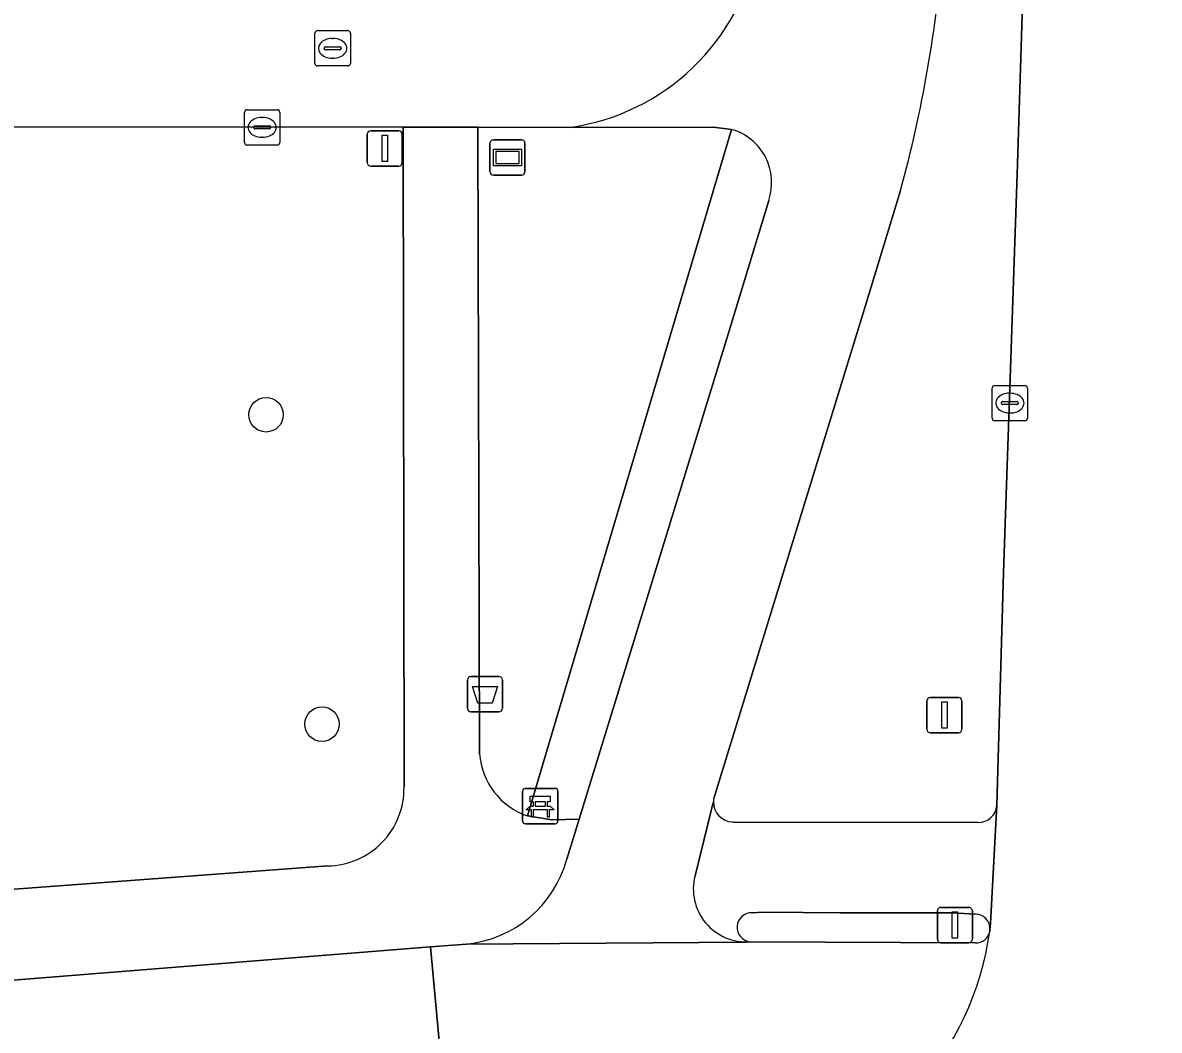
# Model space of a CAD drawing. Extents: x 160455 to 162082, y 388339 to 389736.
# Drawn here: x 161000.75 to 161032.93, y 388356.78 to 388385.31 of the extents above; entities that cross this region are included whole.
import ezdxf

# ---------------------------------------------------------------- set-up
doc = ezdxf.new("R2010")
doc.units = 0
for name, color, linetype in [('IMGEO_Afvalbak', 7, 'Continuous'), ('IMGEO_Bank', 7, 'Continuous'), ('IMGEO_Berm_groen', 7, 'Continuous'), ('IMGEO_Boom', 7, 'Continuous'), ('IMGEO_Fietspad_gesloten', 7, 'Continuous'), ('IMGEO_Fietspad_open', 7, 'Continuous'), ('IMGEO_Groenvoorziening', 7, 'Continuous'), ('IMGEO_Haag', 7, 'Continuous'), ('IMGEO_Kolk', 7, 'Continuous'), ('IMGEO_Lichtmast', 7, 'Continuous'), ('IMGEO_Rijbaan_lokaal_gesloten', 7, 'Continuous'), ('IMGEO_Rijbaan_lokaal_open', 7, 'Continuous'), ('IMGEO_Rioolput', 7, 'Continuous'), ('IMGEO_Straatnaambord', 7, 'Continuous'), ('IMGEO_Verkeersbordpaal', 7, 'Continuous'), ('IMGEO_Verkeerseiland_open', 7, 'Continuous'), ('IMGEO_Verkeersregelinstallatiepaal', 7, 'Continuous'), ('IMGEO_Voetpad_open', 7, 'Continuous')]:
    doc.layers.add(name, color=color, linetype=linetype)

msp = doc.modelspace()

# ---------------------------------------------------------------- linework, layer by layer
at = {"layer": 'IMGEO_Afvalbak'}
for p, q in [((161013.344, 388365.898), (161013.344, 388366.698)), ((161013.344, 388366.698), (161013.344, 388365.898)), ((161013.444, 388366.798), (161014.234, 388366.798)), ((161014.234, 388366.798), (161013.444, 388366.798)), ((161014.334, 388366.698), (161014.334, 388365.898)), ((161014.334, 388365.898), (161014.334, 388366.698)), ((161014.234, 388365.798), (161013.444, 388365.798)), ((161013.444, 388365.798), (161014.234, 388365.798))]:
    msp.add_line(p, q, dxfattribs=at)
msp.add_lwpolyline([(161013.487, 388366.512), (161014.191, 388366.512), (161014.042, 388366.042), (161013.636, 388366.042), (161013.487, 388366.512)], dxfattribs=at)
for centre, start, end in [((161013.444, 388366.698), 90, 180), ((161013.444, 388366.698), 90, 180), ((161014.234, 388366.698), 0, 90), ((161014.234, 388366.698), 360, 90), ((161013.444, 388365.898), 180, 270), ((161013.444, 388365.898), 180, 270), ((161014.234, 388365.898), 270, 0), ((161014.234, 388365.898), 270, 0)]:
    msp.add_arc(centre, 0.1, start, end, dxfattribs=at)
at = {"layer": 'IMGEO_Bank'}
for p, q in [((161014.907, 388362.703), (161014.907, 388363.544)), ((161014.907, 388363.544), (161014.907, 388362.703)), ((161014.982, 388363.628), (161015.823, 388363.628)), ((161015.823, 388363.628), (161014.982, 388363.628)), ((161015.907, 388363.553), (161015.907, 388362.712)), ((161015.907, 388362.712), (161015.907, 388363.553)), ((161015.216, 388363.134), (161015.216, 388363.24)), ((161015.26, 388363.24), (161015.26, 388363.134)), ((161015.548, 388363.246), (161015.266, 388363.246)), ((161015.266, 388363.128), (161015.548, 388363.128)), ((161015.554, 388363.134), (161015.554, 388363.24)), ((161015.598, 388363.24), (161015.598, 388363.134)), ((161015.604, 388363.026), (161015.211, 388363.026)), ((161015.832, 388362.628), (161014.991, 388362.628)), ((161014.991, 388362.628), (161015.832, 388362.628))]:
    msp.add_line(p, q, dxfattribs=at)
for points in [[(161015.21, 388363.246), (161015.124, 388363.246), (161015.124, 388363.407), (161015.687, 388363.407), (161015.687, 388363.246), (161015.604, 388363.246)], [(161015.154, 388363.026), (161015.012, 388363.026), (161015.124, 388363.128), (161015.21, 388363.128)], [(161015.604, 388363.128), (161015.687, 388363.128), (161015.799, 388363.026), (161015.66, 388363.026)], [(161015.204, 388363.019), (161015.204, 388362.812), (161015.161, 388362.812), (161015.161, 388363.019)], [(161015.654, 388363.019), (161015.654, 388362.812), (161015.61, 388362.812), (161015.61, 388363.019)]]:
    msp.add_lwpolyline(points, dxfattribs=at)
for centre, radius, start, end in [((161014.985, 388363.55), 0.0779, 92.4484, 184.2845), ((161014.985, 388363.55), 0.0779, 92.4484, 184.2845), ((161015.829, 388363.55), 0.0779, 2.4484, 94.2845), ((161015.829, 388363.55), 0.0779, 2.4484, 94.2845), ((161015.209, 388363.239), 0.00671, 2.8957, 87.1043), ((161015.209, 388363.135), 0.00671, 272.8957, 357.1043), ((161015.266, 388363.239), 0.00671, 92.8957, 177.1043), ((161015.266, 388363.135), 0.00671, 182.8957, 267.1043), ((161015.548, 388363.239), 0.00671, 2.8957, 87.1043), ((161015.548, 388363.135), 0.00671, 272.8957, 357.1043), ((161015.605, 388363.239), 0.00671, 92.8957, 177.1043), ((161015.605, 388363.135), 0.00671, 182.8957, 267.1043), ((161015.154, 388363.019), 0.00671, 2.8957, 87.1043), ((161015.211, 388363.019), 0.00671, 92.8957, 177.1043), ((161015.603, 388363.019), 0.00671, 2.8957, 87.1043), ((161015.66, 388363.019), 0.00671, 92.8957, 177.1043), ((161014.985, 388362.706), 0.0779, 182.4484, 274.2845), ((161014.985, 388362.706), 0.0779, 182.4484, 274.2845), ((161015.829, 388362.706), 0.0779, 272.4484, 4.2845), ((161015.829, 388362.706), 0.0779, 272.4484, 4.2845)]:
    msp.add_arc(centre, radius, start, end, dxfattribs=at)
at = {"layer": 'IMGEO_Berm_groen'}
for points in [[(161028.334, 388363.151), (161028.523, 388369.747), (161028.905, 388381.025), (161029.193, 388390.038), (161031.295, 388453.541)], [(161020.825, 388382.291), (161020.31, 388382.351), (161016.228, 388382.343), (161013.643, 388382.351), (161013.685, 388364.613)], [(161015.044, 388362.85), (161020.825, 388382.291)], [(161025.607, 388380.563), (161024.579, 388377.185), (161020.318, 388363.346)], [(161020.851, 388362.678), (161027.808, 388362.663)]]:
    msp.add_lwpolyline(points, dxfattribs=at)
for centre, radius, start, end in [((160991.032, 388390.109), 35.868, 344.5652, 355.7934), ((161015.696, 388364.758), 2.016, 184.1122, 251.1411), ((161021.056, 388363.228), 0.747, 170.9081, 178.1537), ((161020.88, 388363.249), 0.571, 179.6721, 267.043), ((161027.813, 388363.185), 0.522, 269.4038, 356.3038)]:
    msp.add_arc(centre, radius, start, end, dxfattribs=at)
at = {"layer": 'IMGEO_Boom'}
for centre in [(161007.642, 388374.21), (161009.227, 388365.45)]:
    msp.add_circle(centre, 0.489, dxfattribs=at)
at = {"layer": 'IMGEO_Fietspad_gesloten'}
msp.add_lwpolyline([(161000, 388354.666), (161010.41, 388355.47), (161011.417, 388355.534), (161011.548, 388355.547), (161012.618, 388355.65), (161012.297, 388359.142), (161000, 388358.164), (160954.457, 388354.688)], dxfattribs=at)
at = {"layer": 'IMGEO_Fietspad_open'}
for points in [[(161016.228, 388382.343), (161020.31, 388382.351), (161020.825, 388382.291)], [(161024.579, 388377.185), (161025.607, 388380.563)], [(161021.875, 388380.275), (161020.686, 388376.364), (161016.51, 388362.755), (161016.159, 388361.626)], [(161020.318, 388363.346), (161024.579, 388377.185)], [(161019.788, 388361.159), (161020.282, 388363.16), (161020.309, 388363.252)], [(161027.726, 388359.254), (161021.349, 388359.289), (161021.228, 388359.276), (161013.315, 388359.221), (161012.297, 388359.142), (161012.618, 388355.65), (161015.064, 388353.364)], [(161013.315, 388359.221), (161021.228, 388359.276), (161021.349, 388359.289)]]:
    msp.add_lwpolyline(points, dxfattribs=at)
for centre, radius, start, end in [((161015.364, 388388.582), 6.298, 277.8894, 349.7423), ((160991.032, 388390.109), 35.868, 344.5652, 355.7934), ((161020.387, 388380.782), 1.571, 341.1904, 73.8336), ((161021.056, 388363.228), 0.747, 170.9081, 178.1537), ((161012.984, 388362.497), 3.293, 275.7779, 344.6605), ((161021.237, 388360.782), 1.497, 165.4205, 274.287), ((161019.652, 388360.765), 8.561, 317.8575, 352.0564), ((161027.748, 388359.64), 0.387, 266.6754, 351.331)]:
    msp.add_arc(centre, radius, start, end, dxfattribs=at)
at = {"layer": 'IMGEO_Groenvoorziening'}
for points in [[(161011.549, 388363.67), (161011.529, 388382.357), (161007.757, 388382.366), (161000, 388382.351), (160957.248, 388382.271), (160954.448, 388382.266), (160907.226, 388382.178), (160892.537, 388382.121), (160876.614, 388382.064), (160819.396, 388381.852), (160819.474, 388361.158)], [(161020.825, 388382.291), (161015.044, 388362.85), (161015.735, 388362.743), (161016.51, 388362.755), (161020.686, 388376.364)], [(161020.686, 388376.364), (161021.875, 388380.275)], [(160954.296, 388357.228), (161000, 388360.736), (161009.391, 388361.434)]]:
    msp.add_lwpolyline(points, dxfattribs=at)
for centre, radius, start, end in [((161020.387, 388380.782), 1.571, 341.1904, 73.8336), ((161009.355, 388363.628), 2.194, 270.9293, 1.1046)]:
    msp.add_arc(centre, radius, start, end, dxfattribs=at)
at = {"layer": 'IMGEO_Haag'}
msp.add_lwpolyline([(161020.825, 388382.291), (161015.044, 388362.85), (161015.735, 388362.743), (161016.51, 388362.755), (161020.686, 388376.364), (161021.875, 388380.275)], dxfattribs=at)
msp.add_arc((161020.387, 388380.782), 1.571, 341.1904, 73.8336, dxfattribs=at)
at = {"layer": 'IMGEO_Kolk'}
for p, q in [((161007.031, 388381.92), (161007.031, 388382.772)), ((161007.106, 388382.846), (161007.958, 388382.846)), ((161008.032, 388382.772), (161008.032, 388381.92)), ((161007.333, 388382.389), (161007.731, 388382.389)), ((161007.519, 388382.626), (161007.544, 388382.626)), ((161007.29, 388382.34), (161007.29, 388382.352)), ((161007.728, 388382.303), (161007.33, 388382.303)), ((161007.542, 388382.066), (161007.517, 388382.066)), ((161007.774, 388382.352), (161007.774, 388382.34)), ((161007.958, 388381.846), (161007.106, 388381.846)), ((161028.276, 388375.039), (161029.128, 388375.039)), ((161028.201, 388374.113), (161028.201, 388374.965)), ((161028.689, 388374.819), (161028.714, 388374.819)), ((161029.202, 388374.965), (161029.202, 388374.113)), ((161028.46, 388374.533), (161028.46, 388374.545)), ((161028.898, 388374.496), (161028.5, 388374.496)), ((161028.503, 388374.582), (161028.901, 388374.582)), ((161028.944, 388374.545), (161028.944, 388374.533)), ((161029.128, 388374.039), (161028.276, 388374.039)), ((161028.712, 388374.259), (161028.687, 388374.259))]:
    msp.add_line(p, q, dxfattribs=at)
for points in [[(161007.031, 388381.92), (161007.031, 388382.772)], [(161007.106, 388382.846), (161007.958, 388382.846)], [(161008.032, 388382.772), (161008.032, 388381.92)], [(161007.958, 388381.846), (161007.106, 388381.846)], [(161028.276, 388375.039), (161029.128, 388375.039)], [(161028.201, 388374.113), (161028.201, 388374.965)], [(161029.202, 388374.965), (161029.202, 388374.113)], [(161029.128, 388374.039), (161028.276, 388374.039)]]:
    msp.add_lwpolyline(points, dxfattribs=at)
for centre, radius, start, end in [((161007.108, 388382.77), 0.0765, 91.552, 178.448), ((161007.108, 388382.77), 0.0765, 91.552, 178.448), ((161007.956, 388382.77), 0.0765, 1.552, 88.448), ((161007.956, 388382.77), 0.0765, 1.552, 88.448), ((161007.33, 388382.349), 0.0403, 85.8775, 175.7526), ((161007.735, 388382.351), 0.0386, 1.7309, 96.639), ((161007.327, 388382.339), 0.0366, 178.938, 274.7102), ((161007.731, 388382.346), 0.043, 264.8664, 352.4533), ((161007.108, 388381.922), 0.0765, 181.552, 268.448), ((161007.108, 388381.922), 0.0765, 181.552, 268.448), ((161007.956, 388381.922), 0.0765, 271.552, 358.448), ((161007.956, 388381.922), 0.0765, 271.552, 358.448), ((161028.278, 388374.963), 0.0765, 91.552, 178.448), ((161028.278, 388374.963), 0.0765, 91.552, 178.448), ((161029.126, 388374.963), 0.0765, 1.552, 88.448), ((161029.126, 388374.963), 0.0765, 1.552, 88.448), ((161028.5, 388374.542), 0.0403, 85.8775, 175.7526), ((161028.497, 388374.532), 0.0366, 178.938, 274.7102), ((161028.901, 388374.539), 0.043, 264.8664, 352.4533), ((161028.905, 388374.544), 0.0386, 1.7309, 96.639), ((161028.278, 388374.115), 0.0765, 181.552, 268.448), ((161028.278, 388374.115), 0.0765, 181.552, 268.448), ((161029.126, 388374.115), 0.0765, 271.552, 358.448), ((161029.126, 388374.115), 0.0765, 271.552, 358.448)]:
    msp.add_arc(centre, radius, start, end, dxfattribs=at)
for centre, major_axis, ratio, start_param, end_param in [((161007.518, 388382.346), (-0.387, 0.002), 0.722429, 4.712389, 7.853982), ((161007.543, 388382.346), (-0.39, 0.002), 0.717154, 1.570796, 4.712389), ((161028.688, 388374.539), (-0.387, 0.002), 0.722429, 4.712389, 7.853982), ((161028.713, 388374.539), (-0.39, 0.002), 0.717154, 1.570796, 4.712389)]:
    msp.add_ellipse(centre, major_axis=major_axis, ratio=ratio, start_param=start_param, end_param=end_param, dxfattribs=at)
at = {"layer": 'IMGEO_Lichtmast'}
for p, q in [((161010.509, 388381.351), (161010.509, 388382.151)), ((161010.509, 388382.151), (161010.509, 388381.351)), ((161010.609, 388382.251), (161011.399, 388382.251)), ((161011.399, 388382.251), (161010.609, 388382.251)), ((161011.499, 388382.151), (161011.499, 388381.351)), ((161011.499, 388381.351), (161011.499, 388382.151)), ((161011.399, 388381.251), (161010.609, 388381.251)), ((161010.609, 388381.251), (161011.399, 388381.251))]:
    msp.add_line(p, q, dxfattribs=at)
msp.add_lwpolyline([(161010.929, 388382.126), (161011.079, 388382.126), (161011.079, 388381.376), (161010.929, 388381.376), (161010.929, 388382.126)], dxfattribs=at)
for centre, start, end in [((161010.609, 388382.151), 90, 180), ((161010.609, 388382.151), 90, 180), ((161011.399, 388382.151), 0, 90), ((161011.399, 388382.151), 360, 90), ((161010.609, 388381.351), 180, 270), ((161010.609, 388381.351), 180, 270), ((161011.399, 388381.351), 270, 0), ((161011.399, 388381.351), 270, 0)]:
    msp.add_arc(centre, 0.1, start, end, dxfattribs=at)
at = {"layer": 'IMGEO_Rijbaan_lokaal_gesloten'}
msp.add_lwpolyline([(161038.999, 388418.131), (161038.979, 388425.411), (161038.943, 388438.42), (161038.924, 388445.319), (161038.89, 388457.855), (161038.869, 388465.587), (161038.863, 388467.758), (161031.753, 388467.74), (161031.576, 388462.237), (161031.295, 388453.541), (161029.193, 388390.038), (161028.905, 388381.025), (161028.523, 388369.747), (161028.334, 388363.151), (161028.158, 388359.809), (161028.136, 388359.622), (161028.131, 388359.582)], dxfattribs=at)
msp.add_arc((161019.652, 388360.765), 8.561, 317.8575, 352.0564, dxfattribs=at)
at = {"layer": 'IMGEO_Rijbaan_lokaal_open'}
msp.add_lwpolyline([(161009.082, 388386.84), (161008.977, 388386.84), (161000, 388386.821), (160986.032, 388386.79), (160981.802, 388386.78), (160973.98, 388386.762), (160970.431, 388386.755), (160957.238, 388386.725), (160957.248, 388382.271), (161000, 388382.351), (161007.757, 388382.366), (161011.529, 388382.357), (161013.643, 388382.351), (161016.228, 388382.343)], dxfattribs=at)
msp.add_arc((161015.364, 388388.582), 6.298, 277.8894, 349.7423, dxfattribs=at)
at = {"layer": 'IMGEO_Rioolput'}
for p, q in [((161009.028, 388384.159), (161009.028, 388385.011)), ((161009.103, 388385.085), (161009.955, 388385.085)), ((161010.029, 388385.011), (161010.029, 388384.159)), ((161009.516, 388384.865), (161009.541, 388384.865)), ((161009.287, 388384.579), (161009.287, 388384.591)), ((161009.725, 388384.542), (161009.327, 388384.542)), ((161009.33, 388384.628), (161009.728, 388384.628)), ((161009.771, 388384.591), (161009.771, 388384.579)), ((161009.955, 388384.085), (161009.103, 388384.085)), ((161009.539, 388384.305), (161009.514, 388384.305))]:
    msp.add_line(p, q, dxfattribs=at)
for points in [[(161009.028, 388384.159), (161009.028, 388385.011)], [(161009.103, 388385.085), (161009.955, 388385.085)], [(161010.029, 388385.011), (161010.029, 388384.159)], [(161009.955, 388384.085), (161009.103, 388384.085)]]:
    msp.add_lwpolyline(points, dxfattribs=at)
for centre, radius, start, end in [((161009.105, 388385.009), 0.0765, 91.552, 178.448), ((161009.105, 388385.009), 0.0765, 91.552, 178.448), ((161009.953, 388385.009), 0.0765, 1.552, 88.448), ((161009.953, 388385.009), 0.0765, 1.552, 88.448), ((161009.327, 388384.588), 0.0403, 85.8775, 175.7526), ((161009.324, 388384.578), 0.0366, 178.938, 274.7102), ((161009.728, 388384.585), 0.043, 264.8664, 352.4533), ((161009.732, 388384.59), 0.0386, 1.7309, 96.639), ((161009.105, 388384.161), 0.0765, 181.552, 268.448), ((161009.105, 388384.161), 0.0765, 181.552, 268.448), ((161009.953, 388384.161), 0.0765, 271.552, 358.448), ((161009.953, 388384.161), 0.0765, 271.552, 358.448)]:
    msp.add_arc(centre, radius, start, end, dxfattribs=at)
for centre, major_axis, ratio, start_param, end_param in [((161009.515, 388384.585), (-0.387, 0.002), 0.722429, 4.712389, 7.853982), ((161009.54, 388384.585), (-0.39, 0.002), 0.717154, 1.570796, 4.712389)]:
    msp.add_ellipse(centre, major_axis=major_axis, ratio=ratio, start_param=start_param, end_param=end_param, dxfattribs=at)
at = {"layer": 'IMGEO_Straatnaambord'}
for p, q in [((161013.983, 388381.094), (161013.983, 388381.894)), ((161013.983, 388381.894), (161013.983, 388381.094)), ((161014.083, 388381.994), (161014.873, 388381.994)), ((161014.873, 388381.994), (161014.083, 388381.994)), ((161014.973, 388381.894), (161014.973, 388381.094)), ((161014.973, 388381.094), (161014.973, 388381.894)), ((161014.873, 388380.994), (161014.083, 388380.994)), ((161014.083, 388380.994), (161014.873, 388380.994))]:
    msp.add_line(p, q, dxfattribs=at)
for points in [[(161014.084, 388381.726), (161014.872, 388381.726), (161014.872, 388381.262), (161014.084, 388381.262), (161014.084, 388381.726)], [(161014.149, 388381.661), (161014.149, 388381.327), (161014.807, 388381.327), (161014.807, 388381.661), (161014.149, 388381.661)]]:
    msp.add_lwpolyline(points, dxfattribs=at)
for centre, start, end in [((161014.083, 388381.894), 90, 180), ((161014.083, 388381.894), 90, 180), ((161014.873, 388381.894), 0, 90), ((161014.873, 388381.894), 360, 90), ((161014.083, 388381.094), 180, 270), ((161014.083, 388381.094), 180, 270), ((161014.873, 388381.094), 270, 0), ((161014.873, 388381.094), 270, 0)]:
    msp.add_arc(centre, 0.1, start, end, dxfattribs=at)
at = {"layer": 'IMGEO_Verkeersbordpaal'}
for p, q in [((161026.355, 388365.306), (161026.355, 388366.106)), ((161026.355, 388366.106), (161026.355, 388365.306)), ((161026.455, 388366.206), (161027.245, 388366.206)), ((161027.245, 388366.206), (161026.455, 388366.206)), ((161027.345, 388366.106), (161027.345, 388365.306)), ((161027.345, 388365.306), (161027.345, 388366.106)), ((161027.245, 388365.206), (161026.455, 388365.206)), ((161026.455, 388365.206), (161027.245, 388365.206))]:
    msp.add_line(p, q, dxfattribs=at)
msp.add_lwpolyline([(161026.775, 388366.081), (161026.925, 388366.081), (161026.925, 388365.331), (161026.775, 388365.331), (161026.775, 388366.081)], dxfattribs=at)
for centre, start, end in [((161026.455, 388366.106), 90, 180), ((161026.455, 388366.106), 90, 180), ((161027.245, 388366.106), 0, 90), ((161027.245, 388366.106), 360, 90), ((161026.455, 388365.306), 180, 270), ((161026.455, 388365.306), 180, 270), ((161027.245, 388365.306), 270, 0), ((161027.245, 388365.306), 270, 0)]:
    msp.add_arc(centre, 0.1, start, end, dxfattribs=at)
at = {"layer": 'IMGEO_Verkeerseiland_open'}
for points in [[(161027.7, 388360.068), (161027.091, 388360.103), (161025.417, 388360.103), (161023.899, 388360.103), (161022.85, 388360.113), (161021.721, 388360.125), (161021.41, 388360.107)], [(161028.131, 388359.582), (161028.136, 388359.622)], [(161021.349, 388359.289), (161027.726, 388359.254)]]:
    msp.add_lwpolyline(points, dxfattribs=at)
for centre, radius, start, end in [((161021.389, 388359.697), 0.41, 87.1006, 264.3698), ((161027.726, 388359.657), 0.412, 355.1308, 93.57), ((161027.748, 388359.64), 0.387, 266.6754, 351.331)]:
    msp.add_arc(centre, radius, start, end, dxfattribs=at)
at = {"layer": 'IMGEO_Verkeersregelinstallatiepaal'}
for p, q in [((161026.75, 388360.262), (161027.54, 388360.262)), ((161027.54, 388360.262), (161026.75, 388360.262)), ((161026.65, 388359.362), (161026.65, 388360.162)), ((161026.65, 388360.162), (161026.65, 388359.362)), ((161027.64, 388360.162), (161027.64, 388359.362)), ((161027.64, 388359.362), (161027.64, 388360.162)), ((161027.54, 388359.262), (161026.75, 388359.262)), ((161026.75, 388359.262), (161027.54, 388359.262))]:
    msp.add_line(p, q, dxfattribs=at)
msp.add_lwpolyline([(161027.07, 388360.137), (161027.22, 388360.137), (161027.22, 388359.387), (161027.07, 388359.387), (161027.07, 388360.137)], dxfattribs=at)
for centre, start, end in [((161026.75, 388360.162), 90, 180), ((161026.75, 388360.162), 90, 180), ((161027.54, 388360.162), 0, 90), ((161027.54, 388360.162), 360, 90), ((161026.75, 388359.362), 180, 270), ((161026.75, 388359.362), 180, 270), ((161027.54, 388359.362), 270, 0), ((161027.54, 388359.362), 270, 0)]:
    msp.add_arc(centre, 0.1, start, end, dxfattribs=at)
at = {"layer": 'IMGEO_Voetpad_open'}
for points in [[(161013.685, 388364.613), (161013.643, 388382.351), (161011.529, 388382.357), (161011.549, 388363.67)], [(161020.309, 388363.252), (161020.282, 388363.16), (161019.788, 388361.159)], [(161028.136, 388359.622), (161028.158, 388359.809), (161028.334, 388363.151)], [(161016.159, 388361.626), (161016.51, 388362.755), (161015.735, 388362.743), (161015.044, 388362.85)], [(161027.808, 388362.663), (161020.851, 388362.678)], [(161009.391, 388361.434), (161000, 388360.736), (160954.296, 388357.228)], [(161021.41, 388360.107), (161021.721, 388360.125), (161022.85, 388360.113), (161023.899, 388360.103), (161025.417, 388360.103), (161027.091, 388360.103), (161027.7, 388360.068)], [(160954.457, 388354.688), (161000, 388358.164), (161012.297, 388359.142), (161013.315, 388359.221)]]:
    msp.add_lwpolyline(points, dxfattribs=at)
for centre, radius, start, end in [((161015.696, 388364.758), 2.016, 184.1122, 251.1411), ((161009.355, 388363.628), 2.194, 270.9293, 1.1046), ((161020.88, 388363.249), 0.571, 179.6721, 267.043), ((161027.813, 388363.185), 0.522, 269.4038, 356.3038), ((161012.984, 388362.497), 3.293, 275.7779, 344.6605), ((161021.237, 388360.782), 1.497, 165.4205, 274.287), ((161021.389, 388359.697), 0.41, 87.1006, 264.3698), ((161027.726, 388359.657), 0.412, 355.1308, 93.57)]:
    msp.add_arc(centre, radius, start, end, dxfattribs=at)

doc.saveas('drawing.dxf')
